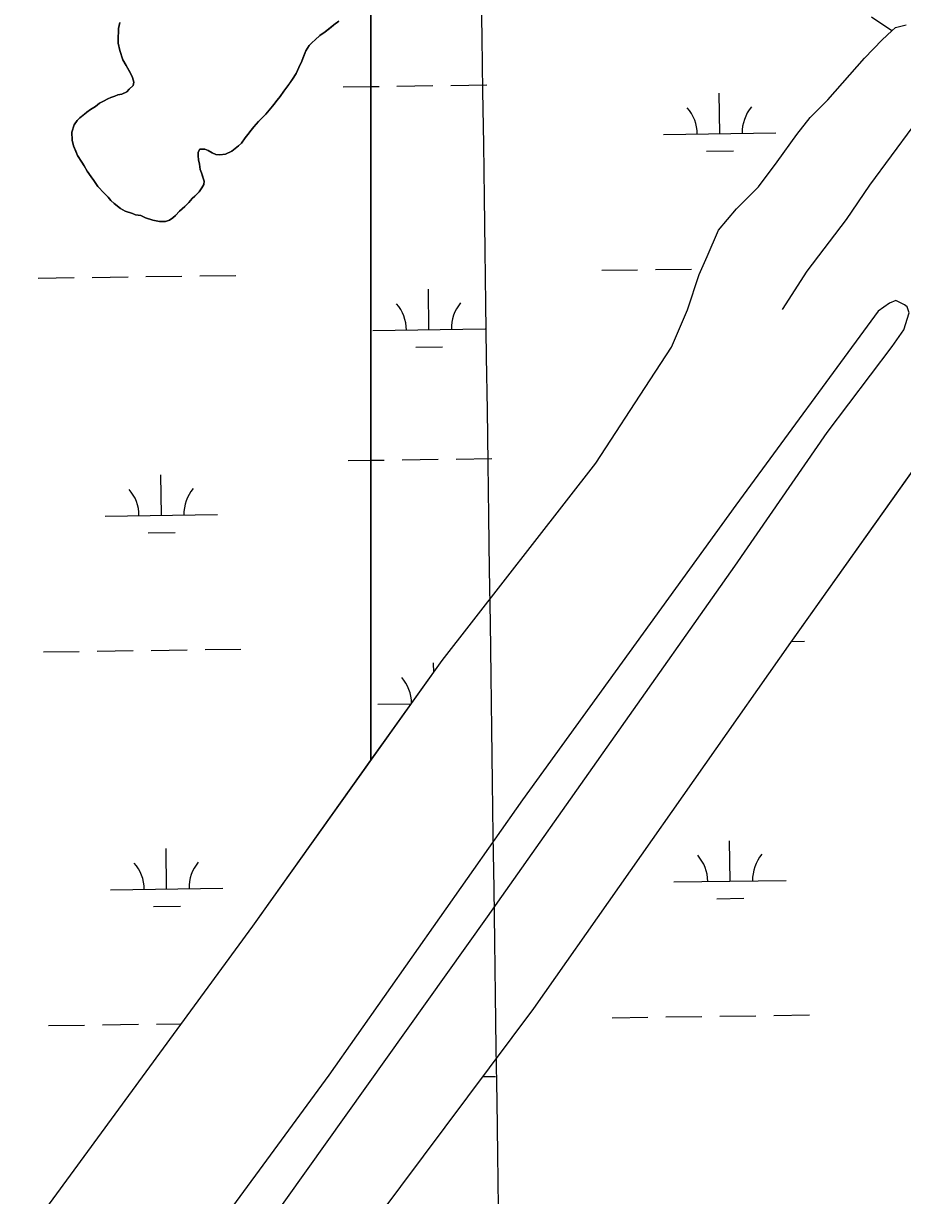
# Model space of a CAD drawing. Extents: x 3767014 to 3805179, y 361544 to 387384.
# Drawn here: x 3789329 to 3790112, y 371161 to 372205 of the extents above; entities that cross this region are included whole.
import ezdxf

# ---------------------------------------------------------------- set-up
doc = ezdxf.new("R2010")
doc.units = 0
for name, color, linetype in [('V-GRID-MAJR', 7, 'Continuous'), ('V-RIVR-EDGE', 7, 'Continuous'), ('V-TOPO-SHOR', 7, 'Continuous'), ('V-UTIL-LINE', 7, 'Continuous'), ('V-WETL-SWMP', 7, 'Continuous')]:
    doc.layers.add(name, color=color, linetype=linetype)

msp = doc.modelspace()

# ---------------------------------------------------------------- linework, layer by layer
at = {"layer": 'V-GRID-MAJR'}
msp.add_spline([(3789806.62, 367223.106), (3789722.043, 373279.937), (3789637.419, 379340.141), (3789552.795, 385400.346), (3789552.748, 385403.717)], degree=3, dxfattribs=at)
at = {"layer": 'V-RIVR-EDGE'}
msp.add_spline([(3785266.865, 377529.211), (3785342.8, 377494.248), (3785391.258, 377467.439), (3785439.72, 377442.249), (3785475.246, 377418.707), (3785525.316, 377389.469), (3785575.383, 377359.422), (3785621.413, 377331.811), (3785722.351, 377269.288), (3785796.661, 377231.094), (3785852.385, 377199.415), (3785928.324, 377166.069), (3785964.678, 377149.804), (3786028.506, 377124.576), (3786060.018, 377113.175), (3786092.316, 377092.068), (3786117.34, 377073.405), (3786135.083, 377053.143), (3786154.458, 377039.347), (3786176.258, 377024.735), (3786206.946, 377006.867), (3786256.211, 376979.248), (3786328.098, 376942.677), (3786374.949, 376919.917), (3786491.265, 376862.208), (3786553.467, 376833.749), (3786619.713, 376805.279), (3786729.589, 376759.718), (3786796.656, 376736.099), (3786845.136, 376718.187), (3786867.767, 376712.469), (3787003.51, 376661.992), (3787089.16, 376631.048), (3787163.496, 376603.367), (3787230.559, 376578.13), (3787257.223, 376568.359), (3787300.044, 376551.27), (3787354.992, 376532.533), (3787409.127, 376512.181), (3787544.074, 376466.558), (3787612.756, 376442.126), (3787657.197, 376425.841), (3787730.724, 376398.162), (3787781.63, 376380.244), (3787834.96, 376361.511), (3787891.524, 376341.961), (3787940, 376322.432), (3787998.976, 376297.215), (3788050.697, 376281.721), (3788117.768, 376259.719), (3788176.757, 376240.164), (3788221.198, 376223.879), (3788259.981, 376209.226), (3788406.252, 376164.383), (3788541.215, 376125.23), (3788606.67, 376104.041), (3788679.39, 376077.173), (3788748.889, 376055.974), (3788871.693, 376005.528), (3788969.454, 375966.467), (3789047.013, 375933.926), (3789119.723, 375903.014), (3789155.253, 375881.09), (3789182.716, 375867.274), (3789214.225, 375854.256), (3789257.04, 375834.74), (3789281.286, 375828.21), (3789303.105, 375821.686), (3789328.955, 375809.491), (3789367.724, 375789.177), (3789414.577, 375767.225), (3789468.708, 375745.255), (3789509.105, 375728.981), (3789555.157, 375710.266), (3789585.849, 375694.015), (3789620.578, 375675.328), (3789681.97, 375646.062), (3789753.859, 375610.3), (3789792.633, 375591.603), (3789842.712, 375566.408), (3789897.64, 375539.584), (3789938.019, 375516.03), (3789968.727, 375506.25), (3790004.289, 375497.265), (3790030.972, 375494.773), (3790047.128, 375487.455), (3790077.007, 375469.589), (3790124.633, 375433.077), (3790192.442, 375382.768), (3790252.165, 375332.478), (3790290.91, 375302.459), (3790337.741, 375271.611), (3790406.357, 375220.491), (3790469.329, 375175.855), (3790570.248, 375106.054), (3790647.751, 375050.868), (3790691.367, 375028.115), (3790744.667, 374997.251), (3790806.838, 374955.852), (3790873.863, 374915.249), (3790932, 374877.903), (3791002.231, 374825.97), (3791052.265, 374782.175), (3791082.927, 374753.793), (3791131.331, 374705.149), (3791170.05, 374664.616), (3791192.631, 374638.681), (3791220.891, 374620.01), (3791288.67, 374557.569), (3791322.577, 374533.223), (3791362.944, 374504.817), (3791396.042, 374480.473), (3791434.785, 374449.645), (3791482.407, 374411.517), (3791534.052, 374365.291), (3791646.192, 374254.216), (3791707.514, 374196.644), (3791738.968, 374161.791), (3791773.65, 374123.694), (3791803.497, 374092.888), (3791829.321, 374070.18), (3791830.912, 374059.662), (3791837.316, 374032.958), (3791849.409, 374017.562), (3791884.123, 373992.405), (3791930.977, 373971.262), (3791954.393, 373955.838), (3791993.134, 373924.202), (3792026.979, 373874.785), (3792047.912, 373836.722), (3792063.186, 373799.482), (3792086.509, 373746.857), (3792112.249, 373690.181), (3792141.261, 373648.864), (3792158.993, 373624.558), (3792177.552, 373607.528), (3792214.702, 373586.409), (3792255.083, 373563.665), (3792301.119, 373538.48), (3792346.34, 373510.871), (3792382.671, 373485.71), (3792422.225, 373455.689), (3792479.537, 373411.875), (3792548.144, 373356.711), (3792619.168, 373298.307), (3792672.431, 373252.077), (3792709.534, 373212.357), (3792750.656, 373162.113), (3792839.385, 373068.08), (3792888.572, 373008.92), (3792945.027, 372945.699), (3792999.062, 372884.91), (3793053.898, 372820.884), (3793149.89, 372720.363), (3793208.761, 372653.092), (3793261.195, 372598.777), (3793315.232, 372538.796), (3793358.792, 372493.399), (3793409.592, 372432.618), (3793462.809, 372367.787), (3793498.283, 372323.219), (3793536.997, 372280.26), (3793578.124, 372232.443), (3793604.724, 372196.792), (3793668.438, 372125.466), (3793703.128, 372090.604), (3793760.41, 372034.66), (3793806.384, 371984.404), (3793839.438, 371942.268), (3793939.427, 371823.136), (3793981.333, 371763.186), (3794029.674, 371688.662), (3794050.609, 371651.408), (3794073.177, 371620.62), (3794178.796, 371488.535), (3794237.625, 371404.28), (3794268.243, 371358.106), (3794301.293, 371314.353), (3794332.724, 371269.794), (3794395.613, 371192), (3794429.476, 371149.862), (3794472.201, 371093.953), (3794523.788, 371024.274), (3794601.175, 370922.181), (3794640.679, 370871.942), (3794687.421, 370805.509), (3794733.389, 370752.828), (3794829.339, 370635.323), (3794895.463, 370557.521), (3794959.948, 370470.826), (3795013.158, 370403.569), (3795070.394, 370329.023), (3795159.854, 370203.448), (3795225.98, 370126.454), (3795296.13, 370041.363), (3795379.18, 369940.065), (3795459.001, 369841.201), (3795508.163, 369772.337), (3795554.103, 369708.333), (3795661.315, 369566.538), (3795715.338, 369500.897), (3795762.105, 369444.169), (3795798.366, 369390.703), (3795915.247, 369234.327), (3795963.601, 369165.465), (3796028.082, 369077.153), (3796043.387, 369052.853), (3796054.672, 369037.459), (3796077.242, 369007.48), (3796148.213, 368927.239), (3796183.677, 368878.627), (3796226.382, 368814.631), (3796275.531, 368740.105), (3796314.222, 368688.25), (3796353.714, 368633.158), (3796401.268, 368567.533), (3796456.873, 368487.33), (3796513.292, 368409.551), (3796545.533, 368365.8), (3796626.113, 368246.716), (3796670.449, 368188.377), (3796704.298, 368140.578), (3796751.041, 368074.145), (3796787.308, 368023.105), (3796838.907, 367958.278), (3796844.528, 367942.09), (3796845.295, 367925.104), (3796846.094, 367921.059), (3796852.559, 367919.425), (3796863.071, 367918.59), (3796875.166, 367904.003), (3796903.398, 367874.01), (3796931.629, 367844.017), (3796952.579, 367812.424), (3796982.392, 367767.87), (3797007.371, 367730.606), (3797037.194, 367690.095), (3797062.185, 367657.684), (3797075.869, 367631.77), (3797095.223, 367609.078), (3797126.665, 367569.372), (3797156.484, 367527.244), (3797212.099, 367451.085), (3797254.808, 367388.706), (3797302.183, 367327.228)], degree=3, dxfattribs=at)
at = {"layer": 'V-TOPO-SHOR'}
for points in [[(3789414.557, 372205.245), (3789413.363, 372200.115), (3789413.355, 372196.959), (3789412.952, 372192.222), (3789412.941, 372187.092), (3789414.506, 372180.378), (3789417.252, 372172.082), (3789420.005, 372166.946), (3789422.364, 372162.993), (3789424.723, 372159.042), (3789425.901, 372156.278), (3789427.079, 372152.327), (3789426.282, 372149.171), (3789422.723, 372146.021), (3789420.744, 372143.658), (3789416.398, 372141.692), (3789412.845, 372140.909), (3789410.078, 372139.732), (3789406.525, 372138.554), (3789403.758, 372137.377), (3789399.807, 372135.411), (3789396.25, 372133.444), (3789392.693, 372130.69), (3789388.345, 372127.935), (3789385.183, 372125.574), (3789382.809, 372123.606), (3789378.856, 372120.456), (3789376.483, 372118.093), (3789373.712, 372114.15), (3789371.725, 372107.84), (3789372.104, 372100.734), (3789373.28, 372095.599), (3789375.244, 372090.86), (3789376.813, 372086.91), (3789380.749, 372080.981), (3789382.715, 372077.819), (3789385.467, 372073.076), (3789389.01, 372067.937), (3789391.372, 372064.775)], [(3789391.372, 372064.775), (3789394.913, 372059.241), (3789400.426, 372053.308), (3789403.971, 372049.749), (3789406.334, 372046.982), (3789409.486, 372044.211), (3789415.004, 372039.859), (3789419.339, 372037.481), (3789425.651, 372035.495), (3789428.412, 372034.305), (3789433.147, 372033.504), (3789437.485, 372031.524), (3789443.794, 372029.535), (3789449.713, 372028.339), (3789455.239, 372028.329), (3789458.794, 372029.504), (3789461.561, 372031.472), (3789463.934, 372033.441), (3789467.496, 372037.381), (3789472.239, 372041.712), (3789475.801, 372045.258), (3789478.965, 372048.805), (3789481.336, 372050.773), (3789485.293, 372054.711), (3789487.669, 372058.258), (3789489.254, 372061.019), (3789489.653, 372064.175), (3789488.478, 372067.73), (3789487.302, 372071.681), (3789486.122, 372074.446), (3789485.344, 372079.185), (3789484.564, 372083.131), (3789484.175, 372086.687), (3789484.181, 372089.843), (3789485.766, 372092.603), (3789490.108, 372092.593), (3789493.264, 372091.403), (3789496.811, 372089.423), (3789499.967, 372087.838), (3789503.518, 372087.434), (3789508.65, 372088.212), (3789514.182, 372090.965), (3789520.113, 372095.69), (3789522.88, 372098.053), (3789526.048, 372102.782), (3789528.424, 372105.54), (3789531.588, 372109.481), (3789533.964, 372112.633), (3789537.921, 372117.361), (3789541.48, 372120.907), (3789544.644, 372123.663), (3789547.81, 372127.604), (3789551.767, 372132.332), (3789554.538, 372136.273), (3789557.307, 372139.425), (3789560.475, 372144.155), (3789563.244, 372147.703), (3789565.224, 372150.461), (3789568.391, 372154.797), (3789571.561, 372159.921), (3789573.941, 372165.442), (3789576.714, 372170.962), (3789577.906, 372174.118), (3789580.285, 372180.032), (3789583.058, 372184.763), (3789585.827, 372187.522), (3789588.594, 372189.883), (3789592.551, 372193.822), (3789597.294, 372196.969), (3789602.83, 372201.301), (3789605.201, 372203.269), (3789609.549, 372206.419)], [(3790102.136, 372197.893), (3790084.005, 372210.167)], [(3789342.879, 371141.647), (3789532.882, 371400.971), (3789701.521, 371637.448), (3789838.456, 371813.203), (3789886.767, 371887.308), (3789905.772, 371916.477), (3789920.053, 371949.604), (3789930.381, 371981.159), (3789937.518, 371996.933), (3789947.83, 372020.593), (3789963.657, 372039.507), (3789983.434, 372059.2), (3790000.058, 372081.27), (3790017.476, 372105.706), (3790029.348, 372120.679), (3790045.169, 372136.437), (3790077.614, 372173.471), (3790093.436, 372190.016), (3790102.136, 372197.893), (3790105.3, 372201.043), (3790114.779, 372203.392)], [(3789465.911, 371084.553), (3789463.535, 371080.611), (3789464.315, 371076.662), (3789471.408, 371070.332), (3789479.294, 371067.157), (3789491.935, 371071.079), (3789508.536, 371082.095), (3789742.096, 371409.22), (3789962.205, 371721.373), (3790044.553, 371840.402), (3790102.339, 371916.856), (3790112.634, 371931.833), (3790117.402, 371946.825), (3790115.833, 371952.352), (3790113.47, 371953.937), (3790105.583, 371957.9), (3790100.051, 371955.543), (3790089.775, 371948.461), (3789963.108, 371775.839), (3789773.101, 371513.359), (3789600.495, 371268.207), (3789465.911, 371084.553)], [(3790163.019, 371866.207), (3790011.797, 371653.379), (3789782.976, 371327.825), (3789645.232, 371143.388), (3789619.875, 371097.652), (3789607.184, 371068.47), (3789600.823, 371046.38), (3789603.137, 371021.114), (3789603.106, 371006.115), (3789599.924, 370993.491), (3789597.538, 370985.602), (3789593.585, 370983.243), (3789581.735, 370978.53), (3789575.415, 370976.963), (3789561.196, 370972.257), (3789546.979, 370968.339), (3789538.287, 370964.411), (3789523.267, 370954.179), (3789369.692, 370748.462)]]:
    msp.add_lwpolyline(points, dxfattribs=at)
at = {"layer": 'V-UTIL-LINE'}
msp.add_lwpolyline([(3790210.899, 372235.541), (3790120.812, 372112.756), (3790082.328, 372060.507), (3790061.334, 372030.027), (3790026.352, 371983.875), (3790004.477, 371949.907)], dxfattribs=at)
at = {"layer": 'V-WETL-SWMP'}
for p, q in [((3789638.183, 372227.029), (3789638.184, 371548.634)), ((3790093.433, 372190.013), (3790102.133, 372197.889)), ((3790102.133, 372197.889), (3790105.297, 372201.04)), ((3790105.297, 372201.04), (3790114.775, 372203.389)), ((3790077.61, 372173.469), (3790093.433, 372190.013)), ((3790045.167, 372136.434), (3790077.61, 372173.469)), ((3789613.338, 372148.093), (3789638.185, 372148.438)), ((3789638.183, 372148.439), (3789645.35, 372148.538)), ((3789661.348, 372148.761), (3789693.345, 372149.205)), ((3789709.344, 372149.427), (3789741.34, 372149.872)), ((3789948.809, 372106.319), (3789948.309, 372142.316)), ((3790029.345, 372120.678), (3790045.167, 372136.434)), ((3790017.473, 372105.704), (3790029.345, 372120.678)), ((3789898.814, 372105.625), (3789998.804, 372107.014)), ((3790000.055, 372081.268), (3790017.473, 372105.704)), ((3789937.025, 372090.723), (3789961.022, 372091.056)), ((3789983.431, 372059.199), (3790000.055, 372081.268)), ((3789963.654, 372039.505), (3789983.431, 372059.199)), ((3789947.826, 372020.592), (3789963.654, 372039.505)), ((3789937.515, 371996.93), (3789947.826, 372020.592)), ((3789930.378, 371981.157), (3789937.515, 371996.93)), ((3789843.644, 371984.776), (3789875.641, 371985.22)), ((3789891.639, 371985.443), (3789923.636, 371985.887)), ((3789341.769, 371977.804), (3789373.766, 371978.248)), ((3789389.764, 371978.47), (3789421.761, 371978.915)), ((3789437.76, 371979.137), (3789469.757, 371979.581)), ((3789485.755, 371979.804), (3789517.752, 371980.248)), ((3789920.05, 371949.601), (3789930.378, 371981.157)), ((3789689.772, 371931.892), (3789689.272, 371967.888)), ((3789905.771, 371916.475), (3789920.05, 371949.601)), ((3789639.777, 371931.197), (3789739.767, 371932.586)), ((3789677.987, 371916.295), (3789701.985, 371916.629)), ((3789886.764, 371887.306), (3789905.771, 371916.475)), ((3789838.455, 371813.201), (3789886.764, 371887.306)), ((3790163.017, 371866.206), (3790011.795, 371653.377)), ((3789617.959, 371815.45), (3789638.185, 371815.731)), ((3789638.184, 371815.732), (3789649.971, 371815.896)), ((3789665.97, 371816.118), (3789697.967, 371816.562)), ((3789701.52, 371637.447), (3789838.455, 371813.201)), ((3789713.965, 371816.785), (3789745.962, 371817.229)), ((3789451.556, 371766.704), (3789451.056, 371802.701)), ((3789401.56, 371766.01), (3789501.551, 371767.399)), ((3789439.771, 371751.108), (3789463.769, 371751.441)), ((3790011.795, 371653.377), (3789782.975, 371327.824)), ((3790012.532, 371654.415), (3790024.248, 371654.578)), ((3789346.39, 371645.161), (3789378.387, 371645.605)), ((3789394.385, 371645.828), (3789426.382, 371646.272)), ((3789442.38, 371646.494), (3789474.377, 371646.939)), ((3789490.376, 371647.161), (3789522.373, 371647.605)), ((3789638.184, 371548.634), (3789701.52, 371637.447)), ((3789694.009, 371626.915), (3789693.893, 371635.245)), ((3789644.398, 371598.554), (3789674.078, 371598.967)), ((3789958.052, 371441.034), (3789957.552, 371477.03)), ((3789456.176, 371434.062), (3789455.676, 371470.058)), ((3789406.181, 371433.367), (3789506.171, 371434.756)), ((3789908.057, 371440.339), (3790008.047, 371441.728)), ((3789946.268, 371425.438), (3789970.265, 371425.771)), ((3789444.392, 371418.465), (3789468.389, 371418.799)), ((3789782.975, 371327.824), (3789645.232, 371143.387)), ((3789852.887, 371319.491), (3789884.883, 371319.935)), ((3789900.882, 371320.157), (3789932.879, 371320.602)), ((3789948.877, 371320.824), (3789980.874, 371321.268)), ((3789996.872, 371321.491), (3790028.869, 371321.935)), ((3789351.01, 371312.518), (3789383.007, 371312.963)), ((3789399.006, 371313.185), (3789431.003, 371313.629)), ((3789447.001, 371313.852), (3789469.275, 371314.161)), ((3789737.657, 371267.143), (3789749.01, 371267.301))]:
    msp.add_line(p, q, dxfattribs=at)
for points in [[(3789342.88, 371141.648), (3789532.882, 371400.972), (3789638.185, 371548.635), (3789638.185, 372227.031)], [(3789609.549, 372206.418), (3789605.201, 372203.269), (3789597.294, 372196.97), (3789592.55, 372193.822), (3789588.595, 372189.883), (3789585.827, 372187.521), (3789583.058, 372184.764), (3789580.285, 372180.033), (3789576.714, 372170.962), (3789573.94, 372165.442), (3789571.56, 372159.921), (3789568.391, 372154.796), (3789563.245, 372147.702), (3789560.475, 372144.155), (3789557.307, 372139.425), (3789554.538, 372136.273), (3789551.767, 372132.332), (3789544.644, 372123.663), (3789541.48, 372120.906), (3789537.92, 372117.361), (3789533.963, 372112.633), (3789531.589, 372109.48), (3789528.423, 372105.54), (3789526.049, 372102.782), (3789522.881, 372098.052), (3789520.113, 372095.689), (3789514.183, 372090.965), (3789508.651, 372088.213), (3789503.518, 372087.435), (3789499.966, 372087.837), (3789496.812, 372089.422), (3789493.264, 372091.403), (3789490.108, 372092.594), (3789485.766, 372092.603), (3789484.182, 372089.843), (3789484.175, 372086.686), (3789484.563, 372083.132), (3789485.344, 372079.184), (3789486.123, 372074.445), (3789487.302, 372071.68), (3789489.654, 372064.175), (3789489.253, 372061.019), (3789487.668, 372058.259), (3789485.293, 372054.711), (3789481.337, 372050.772), (3789478.965, 372048.804), (3789475.8, 372045.258), (3789472.24, 372041.713), (3789467.495, 372037.381), (3789463.934, 372033.441), (3789461.561, 372031.473), (3789458.794, 372029.505), (3789455.239, 372028.328), (3789449.714, 372028.34), (3789443.795, 372029.536), (3789437.484, 372031.523), (3789433.146, 372033.505), (3789428.411, 372034.305), (3789425.651, 372035.495), (3789419.339, 372037.481), (3789415.003, 372039.859), (3789409.486, 372044.212), (3789406.334, 372046.982), (3789403.971, 372049.749), (3789400.426, 372053.309), (3789394.912, 372059.241), (3789391.372, 372064.775), (3789389.01, 372067.938), (3789385.468, 372073.076), (3789382.715, 372077.819), (3789380.748, 372080.98), (3789376.813, 372086.909), (3789373.279, 372095.6), (3789372.105, 372100.734), (3789371.726, 372107.84), (3789373.712, 372114.151), (3789376.483, 372118.092), (3789378.857, 372120.456), (3789385.183, 372125.574), (3789388.345, 372127.936), (3789392.693, 372130.69), (3789396.251, 372133.445), (3789399.808, 372135.411)], [(3789399.808, 372135.411), (3789403.759, 372137.377), (3789406.524, 372138.555), (3789410.079, 372139.732), (3789412.845, 372140.91), (3789416.399, 372141.692), (3789420.745, 372143.657), (3789422.723, 372146.021), (3789426.282, 372149.171), (3789427.078, 372152.327), (3789425.902, 372156.277), (3789424.724, 372159.042), (3789420.004, 372166.946), (3789417.252, 372172.083), (3789414.506, 372180.378), (3789412.941, 372187.092), (3789412.952, 372192.223), (3789413.356, 372196.959), (3789413.363, 372200.116), (3789414.558, 372205.245)]]:
    msp.add_lwpolyline(points, dxfattribs=at)
for centre, start, end in [((3789893.565, 372106.027), 0.024037, 41.567695), ((3790004.04, 372107.561), 140.024035, 181.567693), ((3789634.528, 371931.599), 0.024037, 41.567695), ((3789745.003, 371933.134), 140.024035, 181.567693), ((3789396.311, 371766.412), 0.024038, 41.567696), ((3789506.787, 371767.946), 140.024034, 181.567692), ((3789639.149, 371598.956), 0.733396, 41.567695), ((3789902.808, 371440.741), 0.024037, 41.567695), ((3790013.283, 371442.276), 140.024035, 181.567693), ((3789400.932, 371433.769), 0.024038, 41.567696), ((3789511.407, 371435.304), 140.024034, 181.567692)]:
    msp.add_arc(centre, 35.246, start, end, dxfattribs=at)

doc.saveas('drawing.dxf')
